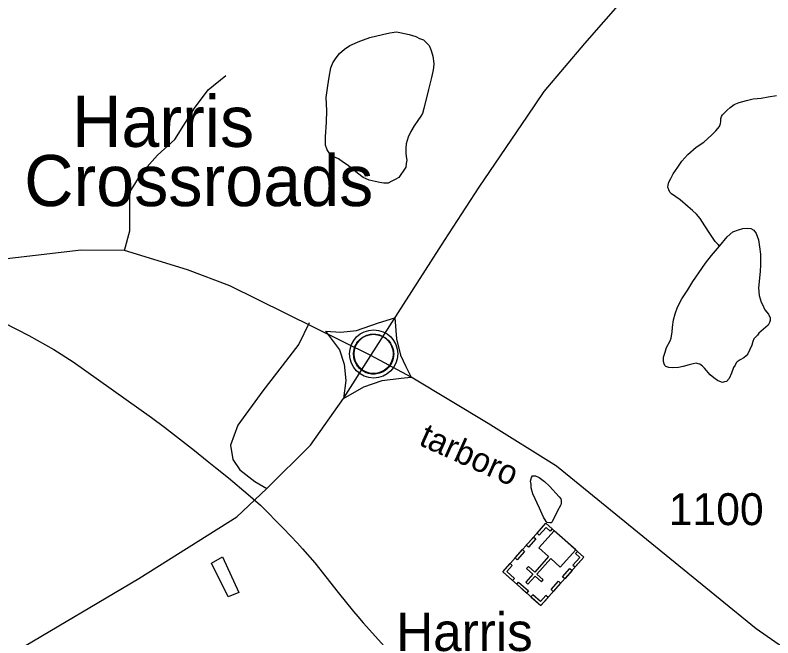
# Model space of a CAD drawing. Extents: x 2126262 to 2293712, y 749403 to 919119.
# Drawn here: x 2181281 to 2184249, y 811845 to 814282 of the extents above; entities that cross this region are included whole.
import ezdxf

# ---------------------------------------------------------------- set-up
doc = ezdxf.new("R2010")
doc.units = 0
for name, color, linetype in [('Exist Civil Demographics Community CELL', 7, 'Continuous'), ('Exist Civil Demographics Community Label', 7, 'Continuous'), ('Exist Cultural Church with Cemetery CELL', 7, 'Continuous'), ('Exist Cultural Church with Cemetery Label', 7, 'Continuous'), ('Exist Hydrographic Misc Water Feature', 7, 'Continuous'), ('Exist Road Non-System Type 51', 7, 'Continuous'), ('Exist Road Primary US Attributed', 7, 'Continuous'), ('Exist Road Primary US Ramp 1 Lane  Attributed', 7, 'Continuous'), ('Exist Road Secondary Type 51 Attributed', 7, 'Continuous'), ('Exist Road Secondary Type 51 Label', 7, 'Continuous'), ('Exist Road Secondary Type 51 Number Label', 7, 'Continuous')]:
    doc.layers.add(name, color=color, linetype=linetype)

msp = doc.modelspace()

# ---------------------------------------------------------------- linework, layer by layer
at = {"layer": 'Exist Civil Demographics Community CELL'}
msp.add_lwpolyline([(2182607.5, 812968.2), (2182608.5, 812973.8), (2182610.3, 812980.4), (2182613.2, 812987.6), (2182616.1, 812993.3), (2182619.4, 812999), (2182623.2, 813004.2), (2182627.2, 813008.5), (2182631.8, 813013.1), (2182637.3, 813017.7), (2182642.7, 813021.4), (2182647.6, 813024.2), (2182652.7, 813026.7), (2182658.1, 813029), (2182663.7, 813030.8), (2182668.1, 813032), (2182672.9, 813032.7), (2182677, 813033.4), (2182683.4, 813033.7), (2182687.9, 813033.6), (2182693.5, 813033.3), (2182698.4, 813032.6), (2182703.3, 813031.6), (2182708.3, 813030.2), (2182713.5, 813028.3), (2182720.1, 813025.3), (2182726.4, 813021.8), (2182731.5, 813018.3), (2182736.6, 813014.3), (2182740, 813011.1), (2182744.1, 813006.8), (2182747.9, 813002.1), (2182751, 812997.5), (2182754.1, 812992.5), (2182756.6, 812987.3), (2182758.6, 812982.3), (2182760.2, 812977.3), (2182761.5, 812972.7), (2182762.6, 812966.6), (2182763.2, 812961.9), (2182763.5, 812955.9), (2182763.3, 812950.1), (2182762.7, 812944.5), (2182761.8, 812939), (2182760.1, 812932.8), (2182758.2, 812927), (2182755.9, 812921.9), (2182752.8, 812915.9), (2182749.5, 812910.6), (2182746.1, 812905.9), (2182741.8, 812901.2), (2182736.5, 812896.2), (2182731.5, 812892.1), (2182726.5, 812888.6), (2182722.2, 812886.1), (2182715.4, 812882.9), (2182708.2, 812880.2), (2182702.3, 812878.7), (2182695.7, 812877.4), (2182691.2, 812876.9), (2182686.8, 812876.7), (2182681.2, 812876.7), (2182676.9, 812877.1), (2182671.3, 812877.8), (2182665.3, 812879.1), (2182660.7, 812880.4), (2182655.6, 812882.3), (2182651, 812884.3), (2182647.1, 812886.5), (2182640.3, 812890.6), (2182634.7, 812894.9), (2182629.8, 812899.4), (2182625.3, 812904.2), (2182622.1, 812908.2), (2182619.2, 812912.4), (2182615.1, 812919.5), (2182613.3, 812923), (2182611.6, 812927), (2182609, 812935.2), (2182607.5, 812942.3), (2182606.8, 812947.4), (2182606.5, 812953.7), (2182606.4, 812958.4), (2182607, 812964.9)], close=True, dxfattribs=at)
msp.add_lwpolyline([(2182607.5, 812968.2), (2182608.5, 812973.8), (2182610.3, 812980.4), (2182613.2, 812987.6), (2182616.1, 812993.3), (2182619.4, 812999), (2182623.2, 813004.2), (2182627.2, 813008.5), (2182631.8, 813013.1), (2182637.3, 813017.7), (2182642.7, 813021.4), (2182647.6, 813024.2), (2182652.7, 813026.7), (2182658.1, 813029), (2182663.7, 813030.8), (2182668.1, 813032), (2182672.9, 813032.7), (2182677, 813033.4), (2182683.4, 813033.7), (2182687.9, 813033.6), (2182693.5, 813033.3), (2182698.4, 813032.6), (2182703.3, 813031.6), (2182708.3, 813030.2), (2182713.5, 813028.3), (2182720.1, 813025.3), (2182726.4, 813021.8), (2182731.5, 813018.3), (2182736.6, 813014.3), (2182740, 813011.1), (2182744.1, 813006.8), (2182747.9, 813002.1), (2182751, 812997.5), (2182754.1, 812992.5), (2182756.6, 812987.3), (2182758.6, 812982.3), (2182760.2, 812977.3), (2182761.5, 812972.7), (2182762.6, 812966.6), (2182763.2, 812961.9), (2182763.5, 812955.9), (2182763.3, 812950.1), (2182762.7, 812944.5), (2182761.8, 812939), (2182760.1, 812932.8), (2182758.2, 812927), (2182755.9, 812921.9), (2182752.8, 812915.9), (2182749.5, 812910.6), (2182746.1, 812905.9), (2182741.8, 812901.2), (2182736.5, 812896.2), (2182731.5, 812892.1), (2182726.5, 812888.6), (2182722.2, 812886.1), (2182715.4, 812882.9), (2182708.2, 812880.2), (2182702.3, 812878.7), (2182695.7, 812877.4), (2182691.2, 812876.9), (2182686.8, 812876.7), (2182681.2, 812876.7), (2182676.9, 812877.1), (2182671.3, 812877.8), (2182665.3, 812879.1), (2182660.7, 812880.4), (2182655.6, 812882.3), (2182651, 812884.3), (2182647.1, 812886.5), (2182640.3, 812890.6), (2182634.7, 812894.9), (2182629.8, 812899.4), (2182625.3, 812904.2), (2182622.1, 812908.2), (2182619.2, 812912.4), (2182615.1, 812919.5), (2182613.3, 812923), (2182611.6, 812927), (2182609, 812935.2), (2182607.5, 812942.3), (2182606.8, 812947.4), (2182606.5, 812953.7), (2182606.4, 812958.4), (2182607, 812964.9)], close=True, dxfattribs=at)
for centre, radius in [((2182685.1, 812955.8), 94.3), ((2182685.1, 812955.8), 94.3), ((2182684.8, 812956.1), 76.7), ((2182684.8, 812956.1), 76.7)]:
    msp.add_circle(centre, radius, dxfattribs=at)
at = {"layer": 'Exist Cultural Church with Cemetery CELL'}
for points in [[(2183339.3, 811970.6), (2183190.6, 812102.9), (2183359.9, 812293.1), (2183508.6, 812160.7)], [(2183384.7, 812271.1), (2183377, 812262.5), (2183360.6, 812277.1), (2183333.7, 812247), (2183325.4, 812254.4), (2183359.9, 812293.1)], [(2183476.4, 812189.4), (2183392.6, 812263.9), (2183332.4, 812196.3), (2183370.3, 812162.6), (2183316.1, 812101.7), (2183291.5, 812123.6), (2183284.2, 812115.4), (2183308.8, 812093.5), (2183280.7, 812061.9), (2183289.4, 812054.2), (2183317.5, 812085.7), (2183342.2, 812063.7), (2183349.5, 812072), (2183324.8, 812094), (2183379, 812154.8), (2183416.2, 812121.7)], [(2183320.3, 812231.6), (2183291.5, 812199.2), (2183283, 812206.8), (2183311.8, 812239.2)], [(2183276.5, 812182.4), (2183247.7, 812150), (2183239.2, 812157.6), (2183268, 812189.9)], [(2183483.9, 812182.7), (2183476.2, 812174.1), (2183492.7, 812159.5), (2183465.8, 812129.3), (2183474.1, 812121.9), (2183508.6, 812160.7)], [(2183219.4, 812135.4), (2183227.9, 812127.8), (2183206.4, 812103.8), (2183236.7, 812076.8), (2183229.3, 812068.5), (2183190.6, 812103)], [(2183462.1, 812108.5), (2183433.3, 812076.1), (2183424.8, 812083.7), (2183453.6, 812116)], [(2183284, 812019.8), (2183245.3, 812054.3), (2183252.9, 812062.8), (2183291.6, 812028.3)], [(2183417.4, 812058.3), (2183388.6, 812025.9), (2183380.1, 812033.5), (2183408.9, 812065.9)], [(2183368.1, 812002.9), (2183359.6, 812010.5), (2183338.2, 811986.4), (2183307.9, 812013.4), (2183300.5, 812005.1), (2183339.3, 811970.6)]]:
    msp.add_lwpolyline(points, close=True, dxfattribs=at)
at = {"layer": 'Exist Hydrographic Misc Water Feature'}
for points in [[(2182899.4, 813991.3), (2182881.5, 813917.2), (2182875.8, 813897.2), (2182869.9, 813887.2), (2182857.8, 813869.1), (2182844, 813849.1), (2182830.1, 813827), (2182820.2, 813804.9), (2182812.6, 813778.9), (2182810.6, 813760.9), (2182810.6, 813742.9), (2182812.9, 813728.9), (2182814.9, 813714.9), (2182812.9, 813701), (2182811, 813686.9), (2182801, 813670.9), (2182791.1, 813658.8), (2182783.3, 813646.8), (2182769.4, 813638.7), (2182753.4, 813630.6), (2182741.3, 813624.6), (2182725.3, 813624.5), (2182709.3, 813626.4), (2182691.3, 813630.3), (2182667.3, 813636.1), (2182643.3, 813646), (2182621.1, 813663.9), (2182599, 813681.7), (2182581.1, 813695.6), (2182567, 813705.6), (2182546.9, 813719.4), (2182528.9, 813727.4), (2182518.8, 813733.3), (2182510.8, 813743.2), (2182502.6, 813755.2), (2182496.7, 813773.2), (2182496.3, 813805.1), (2182500.1, 813863.1), (2182501.8, 813909.1), (2182499.5, 813959.1), (2182505.3, 814005.1), (2182511, 814039.1), (2182516.8, 814075.2), (2182524.8, 814095.2), (2182538.5, 814115.3), (2182550.6, 814131.4), (2182570.5, 814149.5), (2182592.2, 814163.6), (2182630.4, 814179.8), (2182670.1, 814194), (2182720, 814206.3), (2182748.1, 814212.5), (2182774.1, 814216.6), (2182788, 814214.6), (2182824.1, 814206.9), (2182850, 814199), (2182864.1, 814191.1), (2182880.1, 814185.2), (2182892.4, 814173.2), (2182902.3, 814163.3), (2182910.3, 814143.4), (2182916.6, 814121.4), (2182920.5, 814093.4), (2182918.9, 814075.4), (2182916.8, 814061.4), (2182911.1, 814037.4), (2182899.4, 813991.3)], [(2184040.3, 813377.9), (2184034.3, 813383.9), (2184022.2, 813395.8), (2184012, 813411.7), (2184002.2, 813427.7), (2183981.9, 813457.6), (2183963.8, 813485.4), (2183949.7, 813503.4), (2183933.5, 813517.2), (2183915.6, 813533.2), (2183885.3, 813559), (2183851.2, 813582.8), (2183845.3, 813588.7), (2183841, 813598.7), (2183837.1, 813608.7), (2183839.1, 813616.7), (2183841, 813628.7), (2183848.8, 813642.8), (2183858.8, 813660.8), (2183876.7, 813686.9), (2183892.7, 813711), (2183916.2, 813737.1), (2183948, 813765.2), (2183978.2, 813785.4), (2184009.7, 813813.6), (2184025.7, 813829.7), (2184039.9, 813845.8), (2184043.6, 813857.8), (2184045.6, 813865.8), (2184045.6, 813875.8), (2184047.5, 813885.8), (2184051.4, 813891.8), (2184059.4, 813899.9), (2184069.4, 813909.9), (2184081.3, 813920), (2184097.3, 813932), (2184117, 813940.2), (2184145.1, 813948.3), (2184171.1, 813954.4), (2184203.1, 813956.7), (2184231, 813962.8), (2184263, 813967)], [(2184040.3, 813377.9), (2184070, 813414.1), (2184092, 813434.2), (2184113.9, 813442.3), (2184131.7, 813446.4), (2184147.7, 813448.5), (2184161.9, 813446.6), (2184173.8, 813440.6), (2184184, 813426.7), (2184192, 813402.8), (2184196.3, 813374.8), (2184200.2, 813346.8), (2184200.6, 813318.8), (2184200.6, 813304.8), (2184198.8, 813278.8), (2184193.1, 813214.8), (2184195.3, 813184.8), (2184203.5, 813158.8), (2184207.6, 813149), (2184217.5, 813129), (2184231.8, 813111.1), (2184237.8, 813097.1), (2184237.8, 813087.1), (2184235.7, 813079.1), (2184230, 813069), (2184212.1, 813053), (2184194.1, 813036.9), (2184188.3, 813028.8), (2184184.2, 813024.8), (2184174.4, 813014.7), (2184170.3, 813004.8), (2184166.4, 812990.8), (2184158.6, 812972.7), (2184150.6, 812956.7), (2184144.5, 812948.6), (2184134.8, 812940.6), (2184120.9, 812932.5), (2184108.8, 812924.4), (2184104.9, 812920.4), (2184100.8, 812912.4), (2184095, 812902.4), (2184087, 812880.3), (2184077, 812860.3), (2184067.4, 812848.2), (2184059.4, 812846.2), (2184051.4, 812844.1), (2184041.3, 812848), (2184031.3, 812852), (2184017.3, 812861.9), (2184003, 812873.9), (2183981, 812899.8), (2183973, 812907.7), (2183962.8, 812915.6), (2183956.8, 812917.6), (2183948.8, 812919.6), (2183936.7, 812917.5), (2183921.2, 812913.3), (2183897, 812907.2), (2183879.1, 812903.2), (2183855.1, 812901), (2183841, 812902.9), (2183829.1, 812906.9), (2183825, 812910.9), (2183823.1, 812916.8), (2183820.9, 812926.8), (2183820.9, 812942.8), (2183826.8, 812962.9), (2183832.6, 812980.9), (2183846.5, 813006.9), (2183850.2, 813017), (2183852.3, 813027), (2183854.3, 813041), (2183856.2, 813061), (2183860.1, 813089), (2183865.8, 813113), (2183875.8, 813139.1), (2183891.6, 813171.1), (2183915.2, 813207.2), (2183935.1, 813239.4), (2183958.9, 813273.5), (2183984.7, 813311.6), (2184008.5, 813341.8), (2184040.3, 813377.9)], [(2180954.3, 813223.6), (2181032.2, 813181.4), (2181334.4, 813027.8), (2181432.2, 812973.4), (2181508.3, 812925.4), (2181815.3, 812707.3), (2181866.3, 812669.1), (2181982.8, 812577.3)], [(2180954.3, 813223.6), (2181032.2, 813181.4), (2181334.4, 813027.8), (2181432.2, 812973.4), (2181508.3, 812925.4), (2181815.3, 812707.3), (2181866.3, 812669.1), (2181982.8, 812577.3)], [(2181982.8, 812577.3), (2182033.2, 812537.5), (2182065.8, 812511.2)], [(2181982.8, 812577.3), (2182033.2, 812537.5), (2182065.8, 812511.2)], [(2182065.8, 812511.2), (2182116.3, 812470.6), (2182194, 812405.3)], [(2182065.8, 812511.2), (2182116.3, 812470.6), (2182194, 812405.3)], [(2183373.9, 812438.5), (2183412, 812396.7), (2183418, 812388.7), (2183420, 812382.7), (2183420, 812370.7), (2183418, 812364.7), (2183404.2, 812338.6), (2183384.5, 812298.6), (2183380.6, 812294.6), (2183374.5, 812294.6), (2183364.6, 812296.5), (2183360.5, 812300.4), (2183350.5, 812316.3), (2183334.3, 812352.3), (2183308.1, 812408.1), (2183301.9, 812432), (2183301.9, 812446), (2183299.6, 812458), (2183303.5, 812472), (2183307.6, 812478.1), (2183319.5, 812478.2), (2183333.5, 812472.2), (2183343.5, 812464.3), (2183353.6, 812456.3), (2183373.9, 812438.5)], [(2182194, 812405.3), (2182241.4, 812363.3), (2182332.2, 812272.4)], [(2182332.2, 812272.4), (2182386.3, 812215.1), (2182406.2, 812192.5)], [(2182332.2, 812272.4), (2182386.3, 812215.1), (2182406.2, 812192.5)], [(2182406.2, 812192.5), (2182454.2, 812138), (2182546.3, 812022.6)], [(2182406.2, 812192.5), (2182454.2, 812138), (2182546.3, 812022.6)], [(2182050.1, 812137), (2182093.5, 812161.3), (2182156.5, 812021.9), (2182114.9, 812005.5), (2182050.1, 812137)], [(2182546.3, 812022.6), (2182606.4, 811947), (2182622.6, 811928.2)], [(2182546.3, 812022.6), (2182606.4, 811947), (2182622.6, 811928.2)], [(2182622.6, 811928.2), (2182644.1, 811903.2), (2182811.2, 811717.4)], [(2182622.6, 811928.2), (2182644.1, 811903.2), (2182811.2, 811717.4)]]:
    msp.add_lwpolyline(points, dxfattribs=at)
at = {"layer": 'Exist Road Non-System Type 51'}
for points in [[(2181708.7, 813361), (2181730.1, 813438.2), (2181730.1, 813519.2), (2181730.1, 813589), (2181777.5, 813664.4), (2181838.9, 813734.2), (2181905.9, 813795.7), (2181983.6, 813917.3), (2182036.6, 813989.9), (2182106.4, 814045.7)], [(2182432.8, 813077.5), (2182391.3, 812994.2), (2182327.1, 812909), (2182250.4, 812811.2), (2182152.9, 812676.6), (2182123.6, 812598.4), (2182133.3, 812542.5), (2182161.2, 812502), (2182219.8, 812455.9), (2182266.4, 812429.1)]]:
    msp.add_lwpolyline(points, dxfattribs=at)
at = {"layer": 'Exist Road Primary US Attributed'}
for points in [[(2182674.5, 812949.4), (2182962.2, 813399.7), (2183098.6, 813609.3), (2183288, 813886.4), (2183352.6, 813982.6), (2183512, 814170.5), (2183661.3, 814340.9), (2183700.5, 814386.9), (2184142.6, 814850.6), (2184826.3, 815557.2), (2185042.9, 815792.2), (2185438.9, 816202.5)], [(2177635.4, 808019.1), (2177851.1, 808305.8), (2178331.6, 808953.3), (2178965.1, 809831.7), (2179212.8, 810138.3), (2179393.5, 810348.5), (2179614.6, 810582.4), (2179758.3, 810727.6), (2180003.2, 810949), (2180266.2, 811142.4), (2180688, 811420.4), (2180846.7, 811520.2), (2181289, 811794.6), (2181765.5, 812077.3), (2182148.5, 812318.2), (2182266.4, 812429.1), (2182437.4, 812599), (2182567.1, 812780.9), (2182674.5, 812949.4)]]:
    msp.add_lwpolyline(points, dxfattribs=at)
at = {"layer": 'Exist Road Primary US Ramp 1 Lane  Attributed'}
for points in [[(2182497, 813045.4), (2182556.6, 813040.5), (2182617.9, 813047.4), (2182704.4, 813077.5), (2182768.3, 813096.7)], [(2182768.3, 813096.7), (2182775, 813015.3), (2182790.4, 812951), (2182811.3, 812906.3), (2182832.4, 812865)], [(2182497, 813045.4), (2182551.8, 812972.2), (2182569.9, 812916.3), (2182575.5, 812852.1), (2182567.1, 812780.9)], [(2182567.1, 812780.9), (2182646, 812827.3), (2182718.5, 812852.4), (2182792.5, 812860.8), (2182832.4, 812865)]]:
    msp.add_lwpolyline(points, dxfattribs=at)
at = {"layer": 'Exist Road Secondary Type 51 Attributed'}
for points in [[(2182674.5, 812949.4), (2182121, 813222), (2181956.3, 813284.9), (2181708.7, 813361), (2181539.8, 813362.4), (2181102.4, 813311.4), (2180951.7, 813305.8), (2180826.2, 813317), (2180681.1, 813358.9), (2180162.7, 813566.3), (2179829.9, 813712.2), (2179421.1, 813906.3), (2179081.4, 814089.9), (2178937, 814202.4), (2178713.4, 814405.3), (2178495.2, 814581.5), (2178281.9, 814700.2), (2178134, 814800.7), (2178002.1, 814871.3), (2177546.6, 815088.4), (2177082.7, 815323), (2176680.5, 815537.7), (2176486.5, 815653.6), (2176402.8, 815727.6)], [(2187030.9, 810364.1), (2186462.3, 810610.6), (2185645.4, 810995.4), (2185405.1, 811160.5), (2185150.4, 811415.2), (2185037.7, 811497.2), (2184919.9, 811543.2), (2184665.2, 811588), (2184570.5, 811611.1), (2184183.9, 811879.9), (2183401.8, 812516.1), (2183133.8, 812683.7), (2182832.4, 812865), (2182674.5, 812949.4)]]:
    msp.add_lwpolyline(points, dxfattribs=at)

# ---------------------------------------------------------------- texts
at = {"layer": 'Exist Civil Demographics Community Label'}
for s, p in [('Harris', (2181503.9, 813766.3)), ('Crossroads', (2181316.1, 813534.6))]:
    msp.add_text(s, height=200, dxfattribs=at).set_placement(p)
at = {"layer": 'Exist Cultural Church with Cemetery Label'}
msp.add_text('Harris', height=150, dxfattribs=at).set_placement((2182773.3, 811793))
at = {"layer": 'Exist Road Secondary Type 51 Label'}
msp.add_text('tarboro', height=95, rotation=335.8611, dxfattribs=at).set_placement((2182857.5, 812601.4))
at = {"layer": 'Exist Road Secondary Type 51 Number Label'}
msp.add_text('1100', height=125, dxfattribs=at).set_placement((2183840.9, 812285.7))

doc.saveas('drawing.dxf')
